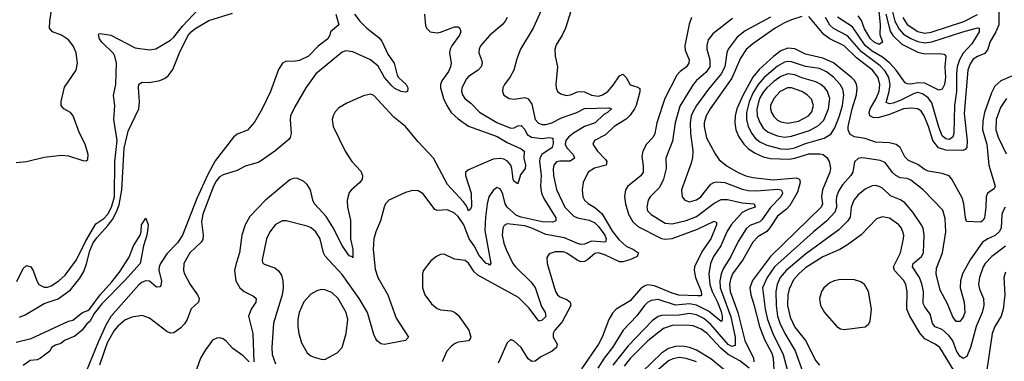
# Model space of a CAD drawing. Header units: inches. Extents: x 1649636 to 1815363, y 506543 to 641975.
# Tile 357 of 656: x 1702971 to 1708584, y 616412 to 618358. Entities that reach past the tile are written whole.
import ezdxf

# ---------------------------------------------------------------- set-up
doc = ezdxf.new("R2010")
doc.units = ezdxf.units.IN
doc.header["$MEASUREMENT"] = 0
doc.layers.add('B7601', color=7, linetype='Continuous')

msp = doc.modelspace()

# ---------------------------------------------------------------- linework, layer by layer
at = {"layer": 'B7601', "color": 5}
for points, elevation in [([(1702950, 617544.6), (1703010, 617550.2), (1703110, 617576.1), (1703210, 617586), (1703250, 617583.2), (1703330, 617556.4), (1703350, 617554), (1703358.7, 617561.3), (1703360.4, 617590), (1703345, 617650), (1703312.6, 617712.6), (1703276.5, 617810), (1703259.8, 617830), (1703223, 617850), (1703207.1, 617870), (1703206.8, 617893.2), (1703225.8, 617974.2), (1703293, 618070), (1703299.7, 618110), (1703293.5, 618170), (1703276, 618210), (1703250, 618242.8), (1703210, 618269.8), (1703158.4, 618290), (1703141.7, 618310), (1703143.1, 618350), (1703158.5, 618450)], 420), ([(1702953.8, 616866.2), (1702990, 616940.7), (1703010, 616957.8), (1703034.7, 616950), (1703048.4, 616930), (1703069.3, 616870), (1703080.8, 616850), (1703110, 616834.5), (1703130, 616835), (1703150, 616842.6), (1703194.5, 616870), (1703230, 616902.6), (1703295.1, 616990), (1703346, 617094), (1703405, 617195), (1703450, 617225.9), (1703473.5, 617250), (1703493.7, 617290), (1703510.5, 617350), (1703513.5, 617550), (1703526.5, 617670), (1703508.5, 617790), (1703514, 617870), (1703505.9, 617925.9), (1703519.5, 617990), (1703522.2, 618110), (1703513.5, 618150), (1703505.1, 618165.1), (1703438.3, 618230), (1703425.3, 618250), (1703419.3, 618270), (1703422.6, 618277.4), (1703430, 618280.7), (1703490, 618269.5), (1703630, 618198.5), (1703710, 618187.6), (1703747.3, 618192.7), (1703830, 618241.5), (1703850, 618258.4), (1703899.1, 618320.9), (1704021, 618450)], 380), ([(1702970, 616663.9), (1703002.2, 616677.8), (1703110, 616741.9), (1703190, 616768.7), (1703260.5, 616819.5), (1703314.5, 616885.5), (1703336.4, 616923.6), (1703352.3, 616967.7), (1703370, 617040.9), (1703390, 617086.3), (1703410, 617116), (1703474.1, 617185.9), (1703499.5, 617220.5), (1703520.8, 617259.2), (1703537.2, 617302.8), (1703554.1, 617390), (1703566.7, 617626.7), (1703590, 617723.7), (1703649.8, 617850), (1703653.5, 617890), (1703647.3, 617970), (1703650, 617990.7), (1703670, 618003.1), (1703710, 618001.2), (1703770, 618012.4), (1703797, 618023), (1703819.5, 618040.5), (1703844.5, 618075.5), (1703881.7, 618170), (1703930, 618266.8), (1703947.7, 618290), (1703970, 618306.2), (1704050, 618354.1), (1704183.8, 618396.2)], 360), ([(1704773.5, 618390), (1704790.4, 618329.6), (1704742.8, 618290), (1704738.8, 618270), (1704726.8, 618250), (1704673.1, 618206.9), (1704617, 618150), (1704565.9, 618125.9), (1704530, 618120.8), (1704490, 618122.2), (1704468.7, 618111.4), (1704445.7, 618074.3), (1704400.4, 617950), (1704352.5, 617850), (1704310, 617774.6), (1704270, 617728.2), (1704210, 617705.7), (1704190, 617689.8), (1704085.4, 617554.6), (1704042.7, 617477.3), (1703980.3, 617339.7), (1703899.3, 617130), (1703870, 617086.4), (1703810, 617025.3), (1703773.4, 616970), (1703765.5, 616950), (1703765, 616930), (1703779.5, 616870), (1703775.7, 616844.3), (1703770, 616836.9), (1703750, 616834.8), (1703710, 616869.2), (1703690, 616870.8), (1703670, 616863.4), (1703650, 616848.5), (1703490, 616667.4), (1703461.9, 616618.1), (1703418.1, 616521.9), (1703350, 616354.5)], 360), ([(1704880.1, 618390), (1704909, 618350), (1704950, 618310.1), (1705017.7, 618257.7), (1705035.4, 618235.4), (1705070, 618162.6), (1705105.6, 618110), (1705122.6, 618042.6), (1705130.2, 618030), (1705174, 617990), (1705183.2, 617970), (1705182, 617950), (1705170, 617944.8), (1705145.1, 617950), (1705110, 617966.3), (1705090, 617982.7), (1705050, 618028.5), (1705013.6, 618093.6), (1704970, 618129.1), (1704870, 618175.1), (1704830, 618180.9), (1704810, 618174.1), (1704659.8, 618050), (1704603, 617970), (1704538.6, 617861.4), (1704515.2, 617810), (1704512.4, 617787.6), (1704518, 617710), (1704512.9, 617687.1), (1704504.3, 617675.7), (1704424.6, 617610), (1704350, 617556.3), (1704330, 617545.7), (1704255.6, 617524.4), (1704210, 617499.9), (1704130, 617475.2), (1704110, 617462.5), (1704090, 617437.7), (1704076.3, 617410), (1704014.1, 617250), (1704006.4, 617206.4), (1704017.1, 617130), (1704014.2, 617105.8), (1704004.6, 617090), (1703940.2, 617030), (1703907.5, 616970), (1703904.5, 616930), (1703910.2, 616910), (1703942.3, 616850), (1703983.8, 616790), (1703993.1, 616770), (1703991.1, 616750), (1703949.1, 616710.9), (1703924.8, 616650), (1703910, 616624.8), (1703890, 616603.2), (1703850, 616575.1), (1703830, 616572.3), (1703810, 616581.5), (1703710, 616658), (1703670, 616673.6), (1703610, 616662.7), (1703570, 616645.6), (1703530, 616612.2), (1703510, 616587.2), (1703470, 616518), (1703425.5, 616390)], 380), ([(1705279.3, 618390), (1705285, 618325), (1705290.2, 618310), (1705310.2, 618290.2), (1705350, 618283.5), (1705370, 618286.8), (1705450, 618317.4), (1705470, 618316.9), (1705480.3, 618310), (1705485.8, 618290), (1705478.4, 618270), (1705434.5, 618210), (1705425.1, 618190), (1705421, 618170), (1705430.6, 618110.6), (1705427.5, 618090), (1705415.8, 618064.2), (1705377.9, 618010), (1705370.1, 617990), (1705368.9, 617970), (1705386, 617910), (1705405, 617870), (1705431.4, 617830), (1705470, 617793.9), (1705530, 617752.1), (1705693.3, 617693.3), (1705750, 617659.3), (1705830, 617623.5), (1705846.5, 617610), (1705844.4, 617570), (1705853.9, 617530), (1705851.6, 617510), (1705825.4, 617474.6), (1705810, 617422.9), (1705790, 617436.4), (1705784.5, 617450), (1705776.9, 617510), (1705769.9, 617530), (1705752.6, 617552.6), (1705730, 617563.9), (1705710, 617568.1), (1705670, 617562.9), (1705530, 617502.9), (1705512.3, 617490), (1705511.5, 617470), (1705543.7, 617370), (1705546.2, 617293.8), (1705541.1, 617278.9), (1705530, 617269.8), (1705517.3, 617297.3), (1705500.2, 617320.2), (1705410, 617419.1), (1705329.9, 617570), (1705242.2, 617662.2), (1705170, 617750.4), (1705104, 617804), (1704990, 617927.3), (1704970, 617933.8), (1704930, 617924.6), (1704836.5, 617883.5), (1704790, 617856.1), (1704770, 617833.7), (1704757.8, 617810), (1704752.2, 617790), (1704757.6, 617750), (1704825.8, 617610), (1704864.2, 617550), (1704916.1, 617496.1), (1704925.5, 617470), (1704922.4, 617450), (1704909.2, 617430), (1704862, 617390), (1704850, 617373.5), (1704837.2, 617330), (1704838.8, 617290), (1704856.2, 617216.2), (1704857.5, 617110), (1704870.2, 617049.8), (1704870, 617001.2), (1704867.2, 617007.2), (1704850, 617013.6), (1704810, 617071.1), (1704756, 617176), (1704717.7, 617237.7), (1704652.1, 617310), (1704642.8, 617330), (1704628.5, 617390), (1704610, 617419), (1704590, 617437.4), (1704550, 617454.7), (1704530, 617454.3), (1704510, 617446.8), (1704371.9, 617330), (1704283.3, 617236.7), (1704255.9, 617190), (1704237, 617130), (1704224.2, 617030), (1704204.1, 616970), (1704196.3, 616930), (1704203.2, 616870), (1704226.4, 616830), (1704250.1, 616810.1), (1704304, 616784), (1704319.6, 616770), (1704316.3, 616750), (1704290, 616709.8), (1704276, 616670), (1704299.1, 616570), (1704306.4, 616410)], 420), ([(1705750.2, 618370.2), (1705739.3, 618350), (1705722.2, 618330), (1705650.2, 618270), (1705598.2, 618210), (1705590.2, 618190), (1705589.2, 618170), (1705604.7, 618124.7), (1705606.7, 618110), (1705601.1, 618090), (1705583.9, 618070), (1705530, 618035.1), (1705518, 618022), (1705491, 617970), (1705489.5, 617950), (1705494.3, 617930), (1705508.7, 617908.7), (1705542.7, 617882.7), (1705592.1, 617832.1), (1705690, 617773.3), (1705770, 617740.4), (1705790, 617742.5), (1705810, 617753.9), (1705830, 617756.2), (1705850, 617733.2), (1705863.5, 617703.5), (1705888.2, 617688.2), (1705950, 617681.3), (1705990, 617688.1), (1706010, 617682.6), (1706012.8, 617652.8), (1706006.1, 617630), (1705948.1, 617590), (1705936.2, 617570), (1705933.9, 617550), (1705943.7, 617470), (1705940.3, 617410), (1705946, 617370), (1705959.5, 617339.5), (1706027.5, 617230), (1706027.5, 617212.5), (1706010, 617205), (1705950, 617206.2), (1705830, 617232.7), (1705802.7, 617242.7), (1705750.5, 617290), (1705738.1, 617310), (1705724.2, 617364.2), (1705712.8, 617390), (1705710, 617395.1), (1705690, 617401.6), (1705670, 617386), (1705645.4, 617350), (1705635.1, 617310), (1705626.7, 617233.3), (1705623.4, 617156.6), (1705655.9, 616970), (1705650, 616959.7), (1705645.6, 616965.6), (1705630, 616969.3), (1705590, 617014.3), (1705561.2, 617070), (1705533.8, 617110), (1705502, 617190), (1705470, 617236.8), (1705450, 617256.8), (1705410, 617274.5), (1705350.7, 617270.7), (1705337.9, 617277.9), (1705270, 617366.6), (1705242.8, 617382.8), (1705210, 617385.4), (1705170, 617374.5), (1705074.6, 617330), (1705056.9, 617310), (1705048.8, 617291.2), (1705028.1, 617211.9), (1705000.2, 617150), (1704989.5, 617110.5), (1704985.1, 617050), (1704997.7, 616937.7), (1705011.8, 616890), (1705069.3, 616790), (1705117.3, 616657.3), (1705188.2, 616550), (1705170.2, 616529.8), (1705050, 616508.2), (1705030, 616512), (1705010, 616527.3), (1705000.9, 616540.9), (1704990, 616565.1), (1704953.7, 616690), (1704906.1, 616770), (1704810, 616905.8), (1704711.5, 617011.5), (1704702.2, 617030), (1704682.9, 617110), (1704658.5, 617150), (1704632.6, 617172.6), (1704610, 617182.7), (1704490, 617212.6), (1704470, 617212.4), (1704430, 617190.9), (1704396.9, 617150), (1704378.2, 617110), (1704352.4, 616990), (1704354.9, 616974.9), (1704364.8, 616964.8), (1704424.4, 616944.4), (1704447.1, 616927.1), (1704462.8, 616902.8), (1704471, 616871), (1704472.3, 616830), (1704466.3, 616790), (1704416.8, 616630), (1704408.9, 616490), (1704410.8, 616450), (1704430, 616396.9)], 440), ([(1705943.5, 618410), (1705897.1, 618310), (1705826.3, 618190), (1705805.2, 618134.8), (1705787.9, 618070), (1705767.2, 618032.8), (1705735.3, 617990), (1705725.3, 617970), (1705722.4, 617950), (1705730, 617928), (1705761, 617910), (1705790, 617904.9), (1705850, 617915.2), (1705870, 617908.1), (1705890, 617877.6), (1705910.1, 617790.1), (1705928.5, 617768.5), (1705950, 617761.5), (1705970, 617760.9), (1706003.5, 617770), (1706060.3, 617799.7), (1706146.2, 617830), (1706190, 617851.8), (1706330, 617856.6), (1706343.7, 617850), (1706322, 617830), (1706300.8, 617819.2), (1706251.9, 617770), (1706190, 617749), (1706127.5, 617712.5), (1706100.1, 617690), (1706084, 617670), (1706079.7, 617650), (1706089, 617629), (1706125.1, 617590), (1706132.9, 617570), (1706108.1, 617551.9), (1706050, 617553.2), (1706031.2, 617548.8), (1706016.6, 617530), (1706011.1, 617508.9), (1706013.8, 617470), (1706031.3, 617391.3), (1706078.1, 617290), (1706130, 617239), (1706150, 617230.1), (1706216.8, 617216.8), (1706250, 617200.4), (1706270, 617181), (1706306.1, 617130), (1706314.7, 617110), (1706310.2, 617090), (1706230, 617096.6), (1706190, 617080.1), (1706170, 617077.8), (1706150, 617082.5), (1706075.7, 617115.7), (1705970, 617133.9), (1705890, 617171.1), (1705850, 617184.4), (1705750, 617196.2), (1705733.2, 617186.8), (1705724.6, 617170), (1705720.9, 617130), (1705730, 617084.9), (1705743.8, 617050), (1705782.3, 616970), (1705796.6, 616950), (1705885.3, 616865.3), (1705910, 616832.7), (1705944.6, 616724.6), (1705965.8, 616690), (1705970, 616666.9), (1705950, 616646.8), (1705930, 616641.3), (1705874.5, 616714.5), (1705815.2, 616775.2), (1705582.1, 616902.1), (1705562.6, 616922.6), (1705530, 616970.7), (1705510, 616985.8), (1705450, 616994.2), (1705390, 617022.4), (1705370, 617020.5), (1705347.3, 617010), (1705315.1, 616984.9), (1705271.8, 616928.2), (1705267.2, 616910), (1705266.7, 616830), (1705281.3, 616790), (1705319.3, 616739.3), (1705350, 616713), (1705370, 616705.7), (1705430, 616700.3), (1705450, 616691.7), (1705470, 616675.6), (1705531.2, 616590), (1705542.4, 616550), (1705539.2, 616540.8), (1705530, 616529.6), (1705470, 616520.8), (1705450, 616512.5), (1705430, 616496.8), (1705404.9, 616470), (1705379.6, 616410)], 460), ([(1706113.4, 618406.6), (1706082, 618310), (1706064.2, 618270), (1706030, 618215.1), (1706022, 618190), (1706022.8, 618150), (1706035.8, 618090), (1706027.7, 617990), (1706029.3, 617969.3), (1706037, 617950), (1706055.1, 617935.1), (1706086.8, 617926.8), (1706110, 617930.2), (1706150, 617947.9), (1706170, 617950.1), (1706190, 617946.6), (1706230, 617928.3), (1706270, 617923), (1706293.6, 617930), (1706323.6, 617950), (1706354.5, 617985.5), (1706390, 618039.2), (1706410, 618048.1), (1706428.9, 618028.9), (1706450, 617986.4), (1706494.8, 617974.8), (1706505.5, 617965.5), (1706506.6, 617946.6), (1706485.8, 617870), (1706476.5, 617850), (1706450, 617815), (1706427.4, 617792.6), (1706359.7, 617750), (1706310, 617703.2), (1706248.4, 617670), (1706238.7, 617650), (1706264.7, 617610), (1706310, 617562.7), (1706317.8, 617550), (1706314.2, 617530), (1706247.1, 617512.9), (1706210.9, 617490), (1706183.2, 617430), (1706176.8, 617390), (1706181.7, 617350), (1706190.2, 617330), (1706210.6, 617310.6), (1706250, 617287.8), (1706290, 617254.5), (1706350, 617151.8), (1706386.1, 617106.1), (1706428.8, 617068.8), (1706469.4, 617050), (1706497.6, 617030), (1706491, 617010), (1706449.2, 616990), (1706410, 616978.1), (1706390, 616978.9), (1706310, 617016.5), (1706270, 617030.3), (1706250, 617025.7), (1706208.1, 616990), (1706190, 616980.9), (1706170, 616979.6), (1706148.1, 616988.1), (1706090, 617028.1), (1706070, 617035.6), (1706024, 617036), (1705990, 617023.6), (1705976.7, 617003.3), (1705977.3, 616970), (1706024.6, 616810), (1706036.9, 616790), (1706050, 616779.3), (1706090, 616764), (1706108.2, 616750), (1706113.4, 616730), (1706062.7, 616637.2), (1706021.8, 616590), (1706011.8, 616570), (1706012.5, 616550), (1706035.6, 616510), (1706030.2, 616490), (1706006.2, 616470), (1705942.3, 616437.7), (1705910, 616413.5), (1705890, 616410.9), (1705870, 616427.1), (1705830, 616491), (1705790, 616527.3), (1705770, 616536), (1705750, 616517.2), (1705697.6, 616402.4)], 480), ([(1706799.7, 618370), (1706787.5, 618332.5), (1706762.4, 618210), (1706765.2, 618185.2), (1706787.6, 618130), (1706785.5, 618110), (1706771.7, 618090), (1706736.7, 618063.3), (1706717.7, 618042.3), (1706649.1, 617910), (1706603.6, 617770), (1706590.9, 617709.1), (1706581.2, 617690), (1706544.2, 617650), (1706522.6, 617610), (1706518.1, 617578.1), (1706525.7, 617525.7), (1706524.6, 617490), (1706512.1, 617467.9), (1706436.8, 617410), (1706424.2, 617390), (1706417.8, 617350), (1706424, 617310), (1706441.3, 617250), (1706466.8, 617206.8), (1706499.2, 617179.2), (1706630, 617111.8), (1706650, 617107.4), (1706690, 617111.3), (1706835.3, 617164.7), (1706930, 617210.2), (1706943, 617203), (1706943.5, 617190), (1706911.2, 617110), (1706860.6, 617039.4), (1706817.5, 616950), (1706815, 616930), (1706822.5, 616890), (1706854.8, 616810), (1706858.5, 616790), (1706854.3, 616785.7), (1706835.7, 616784.3), (1706729, 616789), (1706690, 616800.2), (1706590, 616842), (1706550, 616847), (1706530, 616839.9), (1706510, 616824.4), (1706450, 616757.4), (1706370.6, 616709.4), (1706350, 616686.6), (1706329, 616651), (1706290.6, 616550), (1706270.1, 616510), (1706173.1, 616370)], 520), ([(1707250, 618372.7), (1707105.8, 618294.2), (1707061.4, 618258.6), (1707009.5, 618190), (1707002, 618170), (1706990.4, 618090), (1706970.1, 618050), (1706897.8, 617962.2), (1706829.8, 617870.2), (1706807.8, 617832.2), (1706799.1, 617810), (1706792.4, 617770), (1706794.8, 617710), (1706808.1, 617611.9), (1706806, 617574), (1706798.7, 617541.3), (1706743.2, 617390), (1706747.3, 617350), (1706762.6, 617330), (1706790, 617320.6), (1706830, 617332.8), (1706853.9, 617350), (1706910, 617421.5), (1706928.4, 617431.6), (1706945.3, 617434.7), (1706990, 617431.5), (1707090, 617393.1), (1707125.5, 617385.5), (1707170, 617384.1), (1707292, 617392), (1707312.3, 617390), (1707318.1, 617378.1), (1707319.3, 617370), (1707310, 617349.9), (1707250, 617288.6), (1707201.2, 617218.8), (1707190, 617207.7), (1707133.6, 617186.4), (1707112.8, 617167.2), (1707066.2, 617093.8), (1707024.4, 617010), (1706980.9, 616939.1), (1706969.2, 616910.8), (1706962.6, 616870), (1706964, 616830), (1707025.1, 616665.1), (1707049.4, 616550.6), (1707050, 616501.7), (1707030, 616496.7), (1707010, 616507.3), (1706910, 616621.7), (1706870, 616655.9), (1706830, 616676.4), (1706790, 616684), (1706730, 616675.4), (1706630, 616673.9), (1706610, 616667.6), (1706576.5, 616643.5), (1706439.6, 616500.4), (1706352.2, 616390)], 560), ([(1707430, 618376.2), (1707370, 618358.1), (1707330, 618340.5), (1707277.2, 618310), (1707150, 618221.3), (1707112, 618188), (1707080.2, 618139.8), (1707030, 618026.2), (1706907.4, 617850), (1706884.9, 617810), (1706873.6, 617770), (1706872.6, 617750), (1706885.9, 617685.9), (1706934.9, 617594.9), (1706959.2, 617559.2), (1707003.7, 617523.7), (1707067.2, 617487.2), (1707110, 617469.3), (1707150, 617458.7), (1707266.6, 617446.6), (1707396.8, 617456.8), (1707415.8, 617450), (1707419.3, 617430), (1707404.9, 617375.1), (1707360.2, 617299.8), (1707341.2, 617278.8), (1707290, 617239.1), (1707247.9, 617172.1), (1707230, 617152.5), (1707179.5, 617120.5), (1707150, 617090.4), (1707092.4, 616990), (1707034.4, 616910), (1707022, 616878), (1707017.3, 616850), (1707021.1, 616810), (1707065.2, 616690), (1707104.6, 616530), (1707153.8, 616430), (1707156.3, 616410)], 580), ([(1708552.4, 618410), (1708551.7, 618330), (1708536.1, 618290), (1708500.9, 618230), (1708489.6, 618190), (1708473.6, 618166.4), (1708430, 618148.4), (1708407.1, 618132.9), (1708390, 618107.7), (1708375.4, 618070), (1708355.2, 617824.8), (1708371.4, 617668.6), (1708369.7, 617630.3), (1708360.8, 617619.2), (1708347.2, 617612.8), (1708250, 617615.7), (1708208, 617628), (1708175.7, 617670), (1708151.9, 617750), (1708127.7, 617810), (1708110, 617837.2), (1708090, 617850.4), (1708055.1, 617855.1), (1708010, 617851.4), (1707930, 617818.7), (1707870, 617800.4), (1707839.6, 617799.6), (1707817.7, 617810), (1707812.5, 617830), (1707818.5, 617850), (1707853.4, 617910), (1707870, 617951.6), (1707875.1, 617990), (1707864.5, 618030), (1707832, 618070), (1707741.5, 618141.5), (1707670, 618210.3), (1707590, 618249.9), (1707554.4, 618274.4), (1707470, 618376.8)], 580), ([(1707944.6, 618410), (1707959.4, 618350), (1707983.6, 618303.6), (1708010, 618276.3), (1708050, 618251.2), (1708090, 618233.6), (1708130, 618226.3), (1708170, 618232.7), (1708347.4, 618290), (1708430, 618311.7), (1708440.7, 618310), (1708440.2, 618290), (1708398.8, 618221.2), (1708350, 618168.1), (1708329.1, 618130), (1708315.1, 618090), (1708310.7, 618050), (1708311.7, 617950), (1708298.9, 617870), (1708295.2, 617710), (1708291.2, 617690), (1708270, 617676.6), (1708250, 617679.3), (1708230, 617697.5), (1708210, 617745.8), (1708170, 617885.6), (1708150, 617913.7), (1708116.6, 617936.6), (1708090, 617943), (1708070, 617938), (1707990, 617897.8), (1707950, 617882.8), (1707930, 617879), (1707910, 617887), (1707927, 617950), (1707932.5, 617990), (1707924.6, 618030), (1707904.9, 618064.9), (1707875.2, 618095.2), (1707770, 618174.7), (1707690, 618266.8), (1707610, 618307.8), (1707590, 618326.4), (1707563.8, 618370)], 560), ([(1707907.7, 618390), (1707933.8, 618293.8), (1707949.1, 618269.1), (1707998.9, 618218.9), (1708090, 618174), (1708130, 618163.4), (1708210, 618166.1), (1708241.3, 618161.3), (1708251, 618150), (1708244.8, 618090), (1708247.9, 618030), (1708242.7, 617990), (1708230, 617962), (1708210, 617957.1), (1708130, 617997.6), (1708090, 617998.7), (1708050, 617991.5), (1708032.6, 617992.6), (1708019.3, 617999.3), (1707966.7, 618070), (1707930.4, 618110.4), (1707890, 618144.9), (1707830, 618179.7), (1707791.2, 618211.2), (1707718.5, 618318.5), (1707633.6, 618373.6)], 540), ([(1707867.9, 618407.9), (1707875.3, 618330), (1707873.5, 618273.5), (1707889.1, 618230), (1707870, 618218), (1707842.8, 618230), (1707820.5, 618250), (1707787.2, 618307.2), (1707770, 618353.7), (1707750, 618381)], 520), ([(1708005.1, 618370), (1708030.5, 618330.5), (1708090, 618290.7), (1708130, 618281.6), (1708166.7, 618286.7), (1708352.4, 618347.6), (1708431.2, 618388.8)], 580), ([(1707034.4, 618365.6), (1706921.6, 618278.4), (1706896.4, 618243.6), (1706887.7, 618212.3), (1706887.4, 618190), (1706905.5, 618130), (1706904.4, 618090), (1706882.7, 618057.3), (1706828.5, 618011.5), (1706810.7, 617990), (1706734.2, 617865.8), (1706706.8, 617770), (1706692.9, 617667.1), (1706655, 617570), (1706655.3, 617510), (1706641.9, 617450), (1706617.5, 617402.5), (1706565.4, 617350), (1706552.8, 617330), (1706545.5, 617290), (1706550.2, 617270), (1706570, 617248), (1706650, 617199.3), (1706690, 617195.3), (1706770, 617213.9), (1706830, 617236.6), (1706930, 617313.3), (1706970, 617333.4), (1707005.9, 617334.1), (1707090, 617315.9), (1707158, 617310), (1707163.1, 617290), (1707122.7, 617277.3), (1707090, 617259.5), (1707025.8, 617190), (1707001.2, 617150), (1706967.2, 617070), (1706926.9, 617010), (1706909.2, 616970), (1706900.1, 616910), (1706904.8, 616850), (1706917.6, 616810), (1706949.3, 616750), (1706970, 616695.5), (1706976, 616670), (1706975.1, 616644.9), (1706970, 616639.4), (1706897.8, 616697.8), (1706830, 616732.9), (1706790, 616739), (1706710, 616732.9), (1706610, 616764.3), (1706570, 616759), (1706550, 616747.5), (1706533, 616730), (1706489.1, 616670.9), (1706410.4, 616589.6), (1706350.2, 616490.2), (1706303, 616430), (1706266.4, 616373.6)], 540), ([(1708630, 618038), (1708564.5, 618010), (1708530, 617979.8), (1708510, 617940.9), (1708470.1, 617829.9), (1708460.4, 617779.6), (1708458.9, 617730), (1708485, 617650), (1708495, 617530), (1708530.8, 617409.2), (1708525.1, 617394.9), (1708487.3, 617370), (1708480.3, 617350), (1708479, 617290), (1708470.1, 617229.9), (1708463.8, 617216.2), (1708450, 617204.8), (1708369, 617209), (1708361.8, 617230), (1708353.4, 617310), (1708343.4, 617343.4), (1708285.2, 617450), (1708268.5, 617468.5), (1708230, 617482.4), (1708150, 617495.8), (1708126.5, 617506.5), (1708090, 617532.6), (1708037, 617557), (1708016.4, 617576.4), (1707989.9, 617629.9), (1707968.1, 617648.1), (1707930, 617657.1), (1707850, 617660.6), (1707790, 617682.4), (1707730, 617691.5), (1707704.6, 617704.6), (1707694.2, 617730), (1707694.5, 617750), (1707716.6, 617850), (1707741.4, 617930), (1707745.6, 617970), (1707741.8, 617990), (1707731.7, 618010), (1707713.3, 618030), (1707610, 618112), (1707550, 618139.3), (1707450, 618162.7), (1707390, 618191.6), (1707350, 618196.5), (1707310, 618180.9), (1707270, 618151.1), (1707185.6, 618074.4), (1707149.3, 618030.7), (1707095.6, 617930), (1707059.6, 617850), (1707048.7, 617810), (1707046.7, 617770), (1707054, 617730), (1707070.9, 617690.9), (1707098.7, 617650), (1707124.2, 617624.2), (1707160.2, 617600.2), (1707210, 617577.1), (1707250, 617568), (1707356.4, 617563.6), (1707390, 617568.6), (1707470, 617594.4), (1707534.9, 617594.9), (1707551.3, 617590), (1707572.7, 617572.7), (1707584.7, 617550), (1707592.5, 617512.5), (1707589.1, 617490), (1707547.2, 617390), (1707542.6, 617350), (1707547.4, 617310), (1707539.3, 617290), (1707250, 617008.6), (1707147.9, 616872.1), (1707133.6, 616830), (1707138.2, 616790), (1707156.6, 616736.6), (1707188.9, 616611.1), (1707217.1, 616537.1), (1707257.7, 616457.7), (1707266.1, 616430), (1707271.3, 616330)], 620), ([(1708595.6, 617910), (1708561.6, 617858.4), (1708537.5, 617790), (1708535.2, 617730), (1708549.6, 617690), (1708595.1, 617595.1)], 640), ([(1708589.4, 617290), (1708577.3, 617270), (1708570, 617249), (1708565, 617170), (1708555, 617150), (1708531.7, 617128.3), (1708489.2, 617110), (1708459.1, 617090), (1708390, 616990.6), (1708345.5, 616910), (1708334.3, 616870), (1708333, 616830), (1708355, 616750), (1708359.5, 616690), (1708350, 616663.9), (1708330, 616638.5), (1708310, 616639.2), (1708290, 616664.7), (1708259, 616739), (1708217.4, 616817.4), (1708194.7, 616910), (1708197.2, 616942.8), (1708231.4, 617030), (1708249.9, 617150), (1708246, 617226), (1708233.5, 617273.5), (1708121.4, 617390), (1708050, 617444.7), (1708030, 617453.2), (1707990, 617458.3), (1707965, 617470), (1707947, 617487), (1707904.5, 617544.5), (1707875.8, 617555.8), (1707790.2, 617569.8), (1707770, 617571.7), (1707750, 617566.9), (1707730, 617549.3), (1707719.4, 617490), (1707709.4, 617470), (1707661.8, 617418.2), (1707638.6, 617381.4), (1707627.8, 617350), (1707624.6, 617330), (1707627.2, 617290), (1707617.9, 617262.1), (1707570, 617210.4), (1707495.8, 617150), (1707274, 616950), (1707232.2, 616890), (1707205.4, 616830), (1707220.2, 616710), (1707233.1, 616650), (1707264.7, 616570), (1707324, 616450), (1707355.7, 616330)], 640), ([(1708591, 617069), (1708512.1, 617010), (1708474.2, 616970), (1708463.4, 616950), (1708442.1, 616890), (1708436.4, 616850), (1708442.5, 616822.5), (1708465.8, 616770), (1708467.9, 616730), (1708457.1, 616690), (1708423.1, 616610), (1708391.4, 616490), (1708370, 616440.4), (1708350, 616428.2), (1708330, 616442.3), (1708311.9, 616471.9), (1708290, 616528.3), (1708270, 616557.8), (1708230, 616592.8), (1708190, 616609.4), (1708180.4, 616620.4), (1708174.2, 616630), (1708161.6, 616681.6), (1708130, 616722.9), (1708121.6, 616741.6), (1708123.3, 616810), (1708114.1, 616854.1), (1708099.9, 616890), (1708061.2, 616950), (1708064.9, 616970), (1708111.9, 617010), (1708123.2, 617030), (1708127.7, 617130), (1708120.8, 617170), (1708110.7, 617190.7), (1708062.2, 617262.2), (1708015.8, 617315.8), (1707992.2, 617332.2), (1707935.4, 617355.4), (1707890, 617398.2), (1707870, 617409), (1707850, 617413), (1707830, 617411.4), (1707790, 617392.6), (1707750, 617360.2), (1707726, 617330), (1707710.6, 617290), (1707705.7, 617234.3), (1707690.8, 617210), (1707639.7, 617160.3), (1707450, 617021.8), (1707339.9, 616930), (1707305.8, 616890), (1707289, 616850), (1707281.5, 616810), (1707282.5, 616730), (1707290.1, 616670), (1707303.2, 616630), (1707332.7, 616570), (1707392, 616472), (1707436, 616350)], 660), ([(1702950, 616520.6), (1703037, 616543), (1703250, 616641.1), (1703273.2, 616646.8), (1703329.6, 616690), (1703358.6, 616701.4), (1703370, 616712), (1703428.8, 616791.2), (1703495.9, 616864.1), (1703539.1, 616920.9), (1703594.2, 617005.8), (1703620.3, 617070), (1703657.7, 617130), (1703663.9, 617150), (1703665.3, 617190), (1703690, 617226.8), (1703702.6, 617190), (1703702.3, 617170), (1703696.5, 617130), (1703677.4, 617070), (1703656.8, 616970), (1703570, 616872.3), (1703440.1, 616739.9), (1703395.6, 616684.4), (1703370, 616639.5), (1703353.9, 616626.1), (1703327.2, 616590), (1703285.2, 616554.8), (1703226, 616530), (1703205.5, 616514.5), (1703175.3, 616504.7), (1703152, 616490), (1703142, 616470), (1703090, 616429.2), (1703070, 616421.2), (1703030, 616416), (1702990, 616389.2)], 340), ([(1708315.1, 616330), (1708215.5, 616490), (1708190.3, 616510.3), (1708130, 616540.5), (1708104.6, 616570), (1708046.1, 616670), (1708028.1, 616710), (1708029.9, 616810), (1708022.7, 616850), (1708010, 616873.6), (1707956.9, 616930), (1707952.2, 616950), (1707991.7, 617030), (1708008.2, 617110), (1708010.6, 617130), (1708006.1, 617150), (1707997.7, 617170), (1707982, 617190), (1707930, 617227.3), (1707890, 617236.2), (1707855.7, 617224.3), (1707767.9, 617132.1), (1707690, 617075.8), (1707645.4, 617050), (1707550, 617007.6), (1707450, 616943.8), (1707411.5, 616910), (1707382.8, 616877.2), (1707356.6, 616823.4), (1707349.7, 616790), (1707348.1, 616730), (1707362.9, 616662.9), (1707390, 616607.4), (1707450.1, 616530), (1707510, 616414.7), (1707530, 616389.4)], 680), ([(1708590, 616919.6), (1708581.5, 616890), (1708586.5, 616790), (1708577.1, 616710), (1708565, 616670), (1708530.1, 616610), (1708514.7, 616570), (1708481.3, 616350)], 680), ([(1707130, 616373.8), (1707075.2, 616415.2), (1707010, 616450.7), (1706967.8, 616487.8), (1706890, 616570.3), (1706855.4, 616595.4), (1706810, 616614), (1706770, 616618.8), (1706690, 616616), (1706640.4, 616599.6), (1706551.7, 616528.3), (1706450, 616427.6), (1706416.2, 616383.8)], 580), ([(1704278.3, 616410), (1704244.2, 616444.2), (1704185.9, 616485.9), (1704150, 616525.5), (1704130, 616539.8), (1704110, 616546.2), (1704095.4, 616544.6), (1704070, 616531.8), (1704030, 616478), (1704001.5, 616430), (1703961.7, 616318.2)], 420), ([(1706996.8, 616356.8), (1706910, 616425.3), (1706830, 616476.5), (1706790, 616490.3), (1706750, 616497.7), (1706710, 616497.1), (1706670, 616485.9), (1706630, 616459.4), (1706517.2, 616350)], 620), ([(1706830, 616409.9), (1706770, 616428.6), (1706730, 616433.7), (1706693.3, 616426.7), (1706670, 616414.5), (1706569.8, 616330.1)], 640)]:
    msp.add_lwpolyline(points, dxfattribs=dict(at, elevation=elevation))
for points, elevation in [([(1707350, 618120.3), (1707330, 618115.9), (1707290, 618093.3), (1707215.3, 618030), (1707180.5, 617990), (1707150, 617939.4), (1707129.7, 617889.7), (1707113.8, 617830), (1707113.3, 617790), (1707124.2, 617750), (1707143.7, 617710), (1707163.1, 617683.1), (1707190, 617661.7), (1707230, 617643.8), (1707310, 617622.3), (1707350, 617620.4), (1707390, 617627.9), (1707450, 617652.4), (1707557.2, 617682.8), (1707594, 617706), (1707617.8, 617742.2), (1707643.7, 617810), (1707660.9, 617870), (1707668.1, 617930), (1707662.6, 617962.6), (1707648.9, 617990), (1707610, 618031.3), (1707570, 618061.8), (1707530, 618080.7), (1707450, 618091.6), (1707370, 618118.8)], 640), ([(1707350, 618049.6), (1707310, 618034.3), (1707270, 618007), (1707230, 617971.1), (1707210, 617946), (1707188.4, 617910), (1707172.8, 617850), (1707175.3, 617810), (1707190, 617772.7), (1707210, 617739.8), (1707237.4, 617717.4), (1707290, 617695.9), (1707330, 617689.3), (1707370, 617694.2), (1707472.4, 617727.6), (1707524.2, 617755.8), (1707554.1, 617785.9), (1707581.8, 617850), (1707588.5, 617910), (1707576, 617950), (1707561.4, 617970), (1707537.8, 617990), (1707510, 618004), (1707430, 618027.4), (1707390, 618044.1)], 660), ([(1707370, 617970.8), (1707347.2, 617970), (1707306.7, 617950), (1707269, 617910), (1707250.8, 617870), (1707250.1, 617850), (1707256.1, 617830), (1707270, 617806), (1707290, 617786.9), (1707310, 617776.8), (1707350, 617769.2), (1707410, 617780.8), (1707467.5, 617810), (1707486.7, 617833.3), (1707496.4, 617870), (1707484.7, 617904.7), (1707460.2, 617930), (1707428.7, 617950)], 680), ([(1707650, 616878.5), (1707613.7, 616870), (1707590, 616858.5), (1707555.3, 616830), (1707542.1, 616810), (1707530.2, 616770.2), (1707536.6, 616730), (1707559, 616690), (1707628.4, 616610), (1707650, 616597.6), (1707670, 616593.7), (1707790, 616609.4), (1707810, 616624), (1707819, 616641), (1707826.7, 616710), (1707810.5, 616810), (1707786.4, 616850), (1707765.3, 616865.3), (1707730, 616877)], 720), ([(1704690, 616820.8), (1704665.4, 616814.5), (1704630, 616794.8), (1704590, 616751.1), (1704564.1, 616690), (1704556.8, 616650), (1704556.6, 616610), (1704561.8, 616570), (1704577.5, 616517.5), (1704610, 616459.5), (1704630, 616444.2), (1704650, 616436), (1704690, 616423.7), (1704710, 616422.4), (1704780.3, 616459.7), (1704808.9, 616491.1), (1704831.6, 616570), (1704840.7, 616650), (1704832.3, 616690), (1704786.6, 616770), (1704750, 616803.4), (1704710, 616818.9)], 460)]:
    msp.add_lwpolyline(points, close=True, dxfattribs=dict(at, elevation=elevation))

doc.saveas('drawing.dxf')
